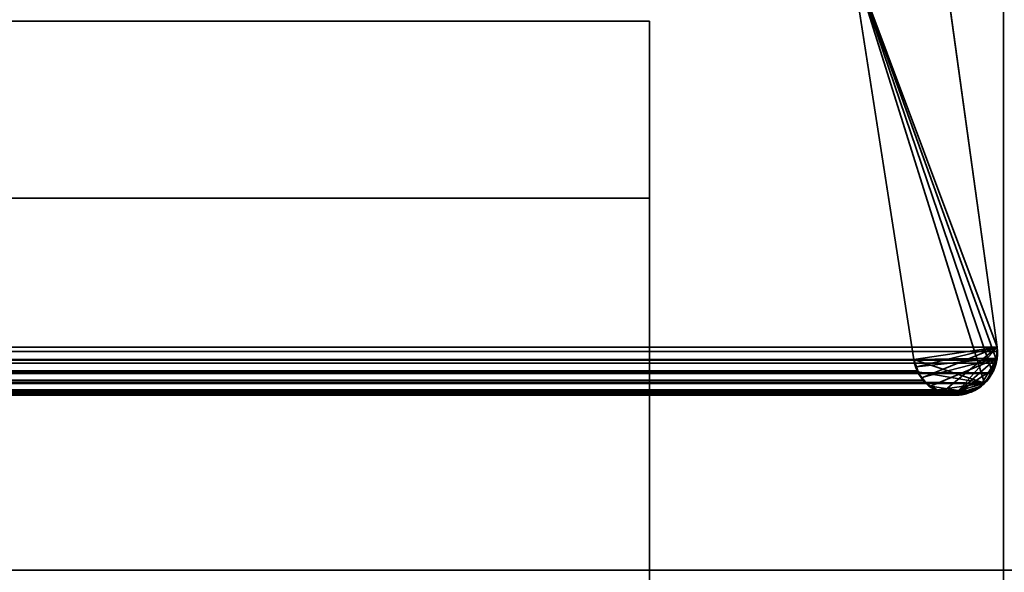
# Model space of a CAD drawing. Header units: millimetres. Extents: x -490 to 6690, y -115 to 152.
# Tile 684 of 1056: x 3402 to 3413, y -6 to 0. Entities that reach past the tile are written whole.
import ezdxf

# ---------------------------------------------------------------- set-up
doc = ezdxf.new("R2010")
doc.units = ezdxf.units.MM
doc.layers.add('151', color=253, linetype='Continuous')

# ---------------------------------------------------------------- blocks, each defined once
blk = doc.blocks.new('UG_SURFACE_003')
at = {"layer": '151', "color": 252, "linetype": 'Continuous', "lineweight": 35}
for points in [[(3590, -6.2, 2202.5), (3590, 133.2, 2202.5), (2410, 133.2, 2202.5), (2410, -6.2, 2202.5)], [(2560, -6.2, 2052.5), (2560, 133.2, 2052.5), (3440, 133.2, 2052.5), (3440, -6.2, 2052.5)], [(3590, -6.2, 2202.5), (2410, -6.2, 2202.5), (2560, -6.2, 2052.5), (3440, -6.2, 2052.5)]]:
    blk.add_3dface(points, dxfattribs=at)
blk = doc.blocks.new('UG_SURFACE_195')
at = {"layer": '151', "color": 7, "linetype": 'Continuous', "lineweight": 35}
for points in [[(2591, 0, 2), (2591, 0, 2017), (3409, 0, 2017), (3409, 0, 2)], [(2591, -26, 2017), (3409, -26, 2017), (3409, 0, 2017), (2591, 0, 2017)], [(2591, 0, 2), (3409, 0, 2), (3409, -2), (2591, -2)], [(3409, 0, 2), (3409, 0, 2017), (3409, -9, 30.5)], [(3409, 0, 2017), (3409, -26, 2017), (3409, -26), (3409, -22.5, 30.5)], [(3409, -22.5, 30.5), (3409, -9, 30.5), (3409, 0, 2017)], [(3409, -9, 30.5), (3409, -9), (3409, -2), (3409, 0, 2)], [(2591, -9), (2591, -2), (3409, -2), (3409, -9)]]:
    blk.add_3dface(points, dxfattribs=at)
blk = doc.blocks.new('UG_SURFACE_205')
at = {"layer": '151', "color": 254, "linetype": 'Continuous', "lineweight": 35}
for points in [[(3425.25, -10, 2032.75), (3425.25, 136.75, 2032.75), (2574.75, 136.75, 2032.75), (2574.75, -10, 2032.75)], [(3417.5, 21, 2025), (3417.5, -8, 2025), (2582.5, -8, 2025), (2582.5, 21, 2025)]]:
    blk.add_3dface(points, dxfattribs=at)
blk = doc.blocks.new('UG_SURFACE_231')
at = {"layer": '151', "color": 14, "linetype": 'Continuous', "lineweight": 35}
for points in [[(3417.3, -10, 2024.8), (3417.3, 19, 2024.8), (2582.7, 19, 2024.8), (2582.7, -10, 2024.8)], [(3413.25, 16.25, 2020.75), (3413.25, -22, 2020.75), (2586.75, -22, 2020.75), (2586.75, 16.25, 2020.75)]]:
    blk.add_3dface(points, dxfattribs=at)
blk = doc.blocks.new('UG_SURFACE_232')
at = {"layer": '151', "color": 7, "linetype": 'Continuous', "lineweight": 35}
for points in [[(2586.75, 16, 2020.75), (2586.75, -22, 2020.75), (3413.25, -22, 2020.75), (3413.25, 16, 2020.75)], [(3413, 16, 2020.5), (3413, -22, 2020.5), (2587, -22, 2020.5), (2587, 16, 2020.5)], [(3413, -22, 2020.5), (3413, 16, 2020.5), (3413.25, 16, 2020.75), (3413.25, -22, 2020.75)]]:
    blk.add_3dface(points, dxfattribs=at)
blk = doc.blocks.new('UG_SURFACE_235')
at = {"layer": '151', "color": 7, "linetype": 'Continuous', "lineweight": 35}
for points in [[(3413.25, -22, 2020.75), (3413.25, 16, 2020.75), (3413, 16, 2020.5), (3413, -22, 2020.5)], [(3413, 16, -7.5), (3413.25, 16, -7.5), (3413.25, -22, -7.5), (3413, -22, -7.5)], [(3413, 16, -7.5), (3413, -22, -7.5), (3413, -22, 2020.5), (3413, 16, 2020.5)]]:
    blk.add_3dface(points, dxfattribs=at)
blk = doc.blocks.new('UG_SURFACE_238')
at = {"layer": '151', "color": 253, "linetype": 'Continuous', "lineweight": 35}
for points in [[(2587.739, 1.13, 2019.761), (2587.072, -3.683, 2020.427), (3412.928, -3.683, 2020.427), (3412.261, 1.13, 2019.761)], [(3411.276, 0.736, 2018.775), (3412.261, 1.13, 2019.761), (3412.928, -3.683, 2020.427)], [(2588.015, -3.822, 2019.485), (2588.724, 0.736, 2018.775), (3411.276, 0.736, 2018.775), (3411.985, -3.822, 2019.485)], [(3412.928, -3.683, 2020.427), (3412.932, -3.73, 2020.432), (3412.921, -3.83, 2020.422), (3411.276, 0.736, 2018.775)], [(3412.921, -3.83, 2020.422), (3412.918, -3.862, 2020.418), (3412.876, -3.971, 2020.376), (3411.276, 0.736, 2018.775)], [(3412.876, -3.971, 2020.376), (3412.873, -3.978, 2020.373), (3412.787, -4.089, 2020.287), (3411.276, 0.736, 2018.775)], [(3411.985, -3.822, 2019.485), (3411.276, 0.736, 2018.775), (3412.787, -4.089, 2020.287)], [(3412.932, -3.73, 2020.432), (2587.072, -3.683, 2020.427), (2587.068, -3.73, 2020.432)], [(2587.068, -3.73, 2020.432), (2587.079, -3.83, 2020.422), (3412.921, -3.83, 2020.422), (3412.932, -3.73, 2020.432)], [(3412.932, -3.73, 2020.432), (3412.928, -3.683, 2020.427), (2587.072, -3.683, 2020.427)], [(3412.918, -3.862, 2020.418), (2587.079, -3.83, 2020.422), (2587.082, -3.862, 2020.418)], [(3412.918, -3.862, 2020.418), (3412.921, -3.83, 2020.422), (2587.079, -3.83, 2020.422)], [(2587.082, -3.862, 2020.418), (2587.124, -3.971, 2020.376), (3412.876, -3.971, 2020.376), (3412.918, -3.862, 2020.418)], [(2587.975, -3.951, 2019.525), (3411.985, -3.822, 2019.485), (3412.025, -3.951, 2019.525)], [(2587.975, -3.951, 2019.525), (2588.015, -3.822, 2019.485), (3411.985, -3.822, 2019.485)], [(3412.787, -4.089, 2020.287), (3412.031, -3.961, 2019.531), (3412.025, -3.951, 2019.525), (3411.985, -3.822, 2019.485)], [(3412.876, -3.971, 2020.376), (2587.124, -3.971, 2020.376), (2587.127, -3.978, 2020.373)], [(3412.873, -3.978, 2020.373), (3412.876, -3.971, 2020.376), (2587.127, -3.978, 2020.373)], [(2587.127, -3.978, 2020.373), (2587.213, -4.089, 2020.287), (3412.787, -4.089, 2020.287), (3412.873, -3.978, 2020.373)], [(2587.909, -4.055, 2019.591), (3412.031, -3.961, 2019.531), (3412.091, -4.055, 2019.591)], [(2587.909, -4.055, 2019.591), (2587.969, -3.961, 2019.531), (3412.031, -3.961, 2019.531)], [(3412.025, -3.951, 2019.525), (2587.969, -3.961, 2019.531), (2587.975, -3.951, 2019.525)], [(3412.025, -3.951, 2019.525), (3412.031, -3.961, 2019.531), (2587.969, -3.961, 2019.531)], [(3412.119, -4.077, 2019.619), (3412.091, -4.055, 2019.591), (3412.031, -3.961, 2019.531), (3412.787, -4.089, 2020.287)], [(3412.786, -4.092, 2020.286), (2587.213, -4.089, 2020.287), (2587.214, -4.092, 2020.286)], [(3412.786, -4.092, 2020.286), (3412.787, -4.089, 2020.287), (2587.213, -4.089, 2020.287)], [(2587.214, -4.092, 2020.286), (2587.335, -4.17, 2020.165), (3412.665, -4.17, 2020.165), (3412.786, -4.092, 2020.286)], [(2587.776, -4.165, 2019.724), (3412.119, -4.077, 2019.619), (3412.224, -4.165, 2019.724)], [(2587.776, -4.165, 2019.724), (2587.881, -4.077, 2019.619), (3412.119, -4.077, 2019.619)], [(3412.091, -4.055, 2019.591), (2587.881, -4.077, 2019.619), (2587.909, -4.055, 2019.591)], [(3412.091, -4.055, 2019.591), (3412.119, -4.077, 2019.619), (2587.881, -4.077, 2019.619)], [(3412.236, -4.168, 2019.737), (3412.224, -4.165, 2019.724), (3412.119, -4.077, 2019.619), (3412.787, -4.089, 2020.287)], [(3412.787, -4.089, 2020.287), (3412.378, -4.209, 2019.878), (3412.236, -4.168, 2019.737)], [(3412.378, -4.209, 2019.878), (3412.787, -4.089, 2020.287), (3412.786, -4.092, 2020.286), (3412.665, -4.17, 2020.165)], [(3412.635, -4.19, 2020.135), (2587.335, -4.17, 2020.165), (2587.365, -4.19, 2020.135)], [(3412.635, -4.19, 2020.135), (3412.665, -4.17, 2020.165), (2587.335, -4.17, 2020.165)], [(2587.365, -4.19, 2020.135), (2587.476, -4.208, 2020.024), (3412.524, -4.208, 2020.024), (3412.635, -4.19, 2020.135)], [(3412.524, -4.208, 2020.024), (2587.476, -4.208, 2020.024), (2587.574, -4.224, 2019.927)], [(3412.426, -4.224, 2019.927), (3412.524, -4.208, 2020.024), (2587.574, -4.224, 2019.927)], [(2587.574, -4.224, 2019.927), (2587.622, -4.209, 2019.878), (3412.378, -4.209, 2019.878), (3412.426, -4.224, 2019.927)], [(2587.764, -4.168, 2019.737), (3412.236, -4.168, 2019.737), (3412.378, -4.209, 2019.878), (2587.622, -4.209, 2019.878)], [(3412.224, -4.165, 2019.724), (2587.764, -4.168, 2019.737), (2587.776, -4.165, 2019.724)], [(3412.224, -4.165, 2019.724), (3412.236, -4.168, 2019.737), (2587.764, -4.168, 2019.737)], [(3412.378, -4.209, 2019.878), (3412.665, -4.17, 2020.165), (3412.635, -4.19, 2020.135), (3412.524, -4.208, 2020.024)], [(3412.524, -4.208, 2020.024), (3412.426, -4.224, 2019.927), (3412.378, -4.209, 2019.878)]]:
    blk.add_3dface(points, dxfattribs=at)
blk = doc.blocks.new('UG_SURFACE_239')
at = {"layer": '151', "color": 253, "linetype": 'Continuous', "lineweight": 35}
for points in [[(3411.985, -3.822, -7.5), (3411.276, 0.736, -7.5), (3412.261, 1.13, -7.5), (3412.928, -3.683, -7.5)], [(3412.928, -3.683, 2020.427), (3412.261, 1.13, 2019.761), (3411.276, 0.736, 2018.775), (3411.985, -3.822, 2019.485)], [(3412.261, 1.13, 2019.761), (3412.928, -3.683, 2020.427), (3412.928, -3.683, -7.5), (3412.261, 1.13, -7.5)], [(3411.985, -3.822, 2019.485), (3411.276, 0.736, 2018.775), (3411.276, 0.736, -7.5), (3411.985, -3.822, -7.5)], [(3412.928, -3.683, -7.5), (3412.015, -3.905, -7.5), (3411.985, -3.822, -7.5)], [(3411.985, -3.822, 2019.485), (3412.927, -3.808, 2020.427), (3412.928, -3.683, 2020.427)], [(3412.928, -3.683, -7.5), (3412.078, -4.028, -7.5), (3412.048, -3.995, -7.5), (3412.015, -3.905, -7.5)], [(3412.305, -4.194, -7.5), (3412.173, -4.132, -7.5), (3412.078, -4.028, -7.5), (3412.928, -3.683, -7.5)], [(3412.928, -3.683, -7.5), (3412.455, -4.216, -7.5), (3412.34, -4.21, -7.5), (3412.305, -4.194, -7.5)], [(3412.455, -4.216, -7.5), (3412.928, -3.683, -7.5), (3412.92, -3.807, -7.5)], [(3412.927, -3.808, 2020.427), (3412.92, -3.807, -7.5), (3412.928, -3.683, -7.5)], [(3412.928, -3.683, -7.5), (3412.928, -3.683, 2020.427), (3412.927, -3.808, 2020.427)], [(3412.927, -3.808, 2020.427), (3411.985, -3.822, 2019.485), (3412.012, -3.904, 2019.512)], [(3412.015, -3.905, -7.5), (3412.012, -3.904, 2019.512), (3411.985, -3.822, 2019.485)], [(3411.985, -3.822, 2019.485), (3411.985, -3.822, -7.5), (3412.015, -3.905, -7.5)], [(3412.012, -3.904, 2019.512), (3412.033, -3.967, 2019.533), (3412.078, -4.026, 2019.578), (3412.927, -3.808, 2020.427)], [(3412.078, -4.026, 2019.578), (3412.133, -4.098, 2019.633), (3412.176, -4.123, 2019.675), (3412.927, -3.808, 2020.427)], [(3412.927, -3.808, 2020.427), (3412.176, -4.123, 2019.675), (3412.611, -4.191, 2020.111), (3412.736, -4.124, 2020.236)], [(3412.455, -4.216, -7.5), (3412.92, -3.807, -7.5), (3412.917, -3.868, -7.5), (3412.888, -3.927, -7.5)], [(3412.927, -3.808, 2020.427), (3412.736, -4.124, 2020.236), (3412.772, -4.104, 2020.272), (3412.831, -4.026, 2020.331)], [(3412.893, -3.929, 2020.393), (3412.927, -3.815, 2020.427), (3412.927, -3.808, 2020.427), (3412.831, -4.026, 2020.331)], [(3412.893, -3.929, 2020.393), (3412.888, -3.927, -7.5), (3412.917, -3.868, -7.5)], [(3412.917, -3.868, -7.5), (3412.927, -3.815, 2020.427), (3412.893, -3.929, 2020.393)], [(3412.927, -3.815, 2020.427), (3412.917, -3.868, -7.5), (3412.92, -3.807, -7.5)], [(3412.92, -3.807, -7.5), (3412.927, -3.808, 2020.427), (3412.927, -3.815, 2020.427)], [(3412.033, -3.967, 2019.533), (3412.012, -3.904, 2019.512), (3412.015, -3.905, -7.5)], [(3412.033, -3.967, 2019.533), (3412.015, -3.905, -7.5), (3412.048, -3.995, -7.5)], [(3412.048, -3.995, -7.5), (3412.078, -4.026, 2019.578), (3412.033, -3.967, 2019.533)], [(3412.048, -3.995, -7.5), (3412.078, -4.028, -7.5), (3412.078, -4.026, 2019.578)], [(3412.888, -3.927, -7.5), (3412.837, -4.034, -7.5), (3412.734, -4.127, -7.5), (3412.455, -4.216, -7.5)], [(3412.888, -3.927, -7.5), (3412.886, -3.953, 2020.386), (3412.831, -4.026, 2020.331)], [(3412.831, -4.026, 2020.331), (3412.837, -4.034, -7.5), (3412.888, -3.927, -7.5)], [(3412.831, -4.026, 2020.331), (3412.886, -3.953, 2020.386), (3412.893, -3.929, 2020.393)], [(3412.888, -3.927, -7.5), (3412.893, -3.929, 2020.393), (3412.886, -3.953, 2020.386)], [(3412.133, -4.098, 2019.633), (3412.078, -4.026, 2019.578), (3412.078, -4.028, -7.5)], [(3412.133, -4.098, 2019.633), (3412.078, -4.028, -7.5), (3412.173, -4.132, -7.5)], [(3412.173, -4.132, -7.5), (3412.176, -4.123, 2019.675), (3412.133, -4.098, 2019.633)], [(3412.736, -4.124, 2020.236), (3412.734, -4.127, -7.5), (3412.837, -4.034, -7.5)], [(3412.837, -4.034, -7.5), (3412.772, -4.104, 2020.272), (3412.736, -4.124, 2020.236)], [(3412.837, -4.034, -7.5), (3412.831, -4.026, 2020.331), (3412.772, -4.104, 2020.272)], [(3412.176, -4.123, 2019.675), (3412.173, -4.132, -7.5), (3412.305, -4.194, -7.5)], [(3412.305, -4.194, -7.5), (3412.303, -4.197, 2019.803), (3412.176, -4.123, 2019.675)], [(3412.611, -4.191, 2020.111), (3412.176, -4.123, 2019.675), (3412.303, -4.197, 2019.803)], [(3412.611, -4.191, 2020.111), (3412.303, -4.197, 2019.803), (3412.311, -4.202, 2019.811), (3412.455, -4.206, 2019.955)], [(3412.311, -4.202, 2019.811), (3412.303, -4.197, 2019.803), (3412.305, -4.194, -7.5)], [(3412.311, -4.202, 2019.811), (3412.305, -4.194, -7.5), (3412.34, -4.21, -7.5)], [(3412.455, -4.216, -7.5), (3412.455, -4.206, 2019.955), (3412.311, -4.202, 2019.811)], [(3412.311, -4.202, 2019.811), (3412.34, -4.21, -7.5), (3412.455, -4.216, -7.5)], [(3412.455, -4.216, -7.5), (3412.734, -4.127, -7.5), (3412.699, -4.158, -7.5), (3412.61, -4.189, -7.5)], [(3412.61, -4.189, -7.5), (3412.525, -4.219, -7.5), (3412.455, -4.216, -7.5)], [(3412.455, -4.206, 2019.955), (3412.577, -4.209, 2020.077), (3412.611, -4.191, 2020.111)], [(3412.525, -4.219, -7.5), (3412.577, -4.209, 2020.077), (3412.455, -4.206, 2019.955)], [(3412.455, -4.206, 2019.955), (3412.455, -4.216, -7.5), (3412.525, -4.219, -7.5)], [(3412.577, -4.209, 2020.077), (3412.525, -4.219, -7.5), (3412.61, -4.189, -7.5)], [(3412.61, -4.189, -7.5), (3412.611, -4.191, 2020.111), (3412.577, -4.209, 2020.077)], [(3412.611, -4.191, 2020.111), (3412.61, -4.189, -7.5), (3412.699, -4.158, -7.5)], [(3412.699, -4.158, -7.5), (3412.736, -4.124, 2020.236), (3412.611, -4.191, 2020.111)], [(3412.699, -4.158, -7.5), (3412.734, -4.127, -7.5), (3412.736, -4.124, 2020.236)]]:
    blk.add_3dface(points, dxfattribs=at)

msp = doc.modelspace()

# ---------------------------------------------------------------- linework, layer by layer
at = {"layer": '151', "linetype": 'Continuous', "lineweight": -3}
for p, q in [((3413, 16, -7.5), (3413, -22, -7.5)), ((3413, 16, 2020.5), (3413, -22, 2020.5)), ((3413, 16, 2020.5), (3413, -22, 2020.5)), ((3412.261, 1.13, -7.5), (3412.928, -3.683, -7.5)), ((3412.261, 1.13, 2019.761), (3412.928, -3.683, 2020.428)), ((3412.261, 1.13, 2019.761), (3412.928, -3.683, 2020.428)), ((3411.985, -3.822, 2019.485), (3411.276, 0.736, 2018.776)), ((3411.985, -3.822, 2019.485), (3411.276, 0.736, 2018.776)), ((3411.985, -3.822, -7.5), (3411.276, 0.736, -7.5)), ((3409, 0, 2), (3409, -2)), ((2591, 0, 2), (3409, 0, 2)), ((2591, 0, 2017), (3409, 0, 2017)), ((3409, 0, 2017), (3409, -26, 2017)), ((3409, 0, 2), (3409, 0, 2017)), ((2591, -2), (3409, -2)), ((3409, -2), (3409, -9)), ((3412.928, -3.683, 2020.428), (2587.072, -3.683, 2020.428)), ((3412.928, -3.683, -7.5), (3412.928, -3.683, 2020.428)), ((3411.985, -3.822, 2019.485), (2588.015, -3.822, 2019.485)), ((3411.985, -3.822, -7.5), (3411.985, -3.822, 2019.485)), ((2410, -6.2, 2202.5), (3590, -6.2, 2202.5)), ((3440, -6.2, 2052.5), (2560, -6.2, 2052.5))]:
    msp.add_line(p, q, dxfattribs=at)
at = {"layer": '151', "linetype": 'Continuous', "lineweight": -3, "extrusion": (0, 0, -1)}
msp.add_arc((-3412.456, -3.748, 7.5), 0.476, 172.1291, 351.1514, dxfattribs=at)
at = {"layer": '151', "linetype": 'Continuous', "lineweight": -3}
msp.add_rational_spline([(3411.985, -3.822, 2019.485), (3412.011, -3.987, 2019.511), (3412.127, -4.194, 2019.627), (3412.359, -4.244, 2019.859), (3412.691, -4.195, 2020.191), (3412.898, -4.08, 2020.398), (3412.951, -3.849, 2020.451), (3412.928, -3.683, 2020.428)], [1, 1, 0.943978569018, 1, 1, 0.943978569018, 1, 1], degree=4, knots=[0, 0, 0, 0, 0, 0.5, 0.5, 0.5, 1, 1, 1, 1, 1], dxfattribs=at)
msp.add_open_spline([(3411.985, -3.822, 2019.485), (3411.992, -3.867, 2019.492), (3412.006, -3.912, 2019.506), (3412.043, -3.99, 2019.543), (3412.066, -4.025, 2019.566), (3412.13, -4.102, 2019.63), (3412.176, -4.138, 2019.676), (3412.288, -4.2, 2019.788), (3412.358, -4.219, 2019.858), (3412.496, -4.228, 2019.996), (3412.568, -4.217, 2020.068), (3412.688, -4.168, 2020.188), (3412.74, -4.136, 2020.24), (3412.818, -4.06, 2020.318), (3412.849, -4.022, 2020.349), (3412.892, -3.943, 2020.392), (3412.908, -3.903, 2020.408), (3412.929, -3.82, 2020.429), (3412.933, -3.774, 2020.433), (3412.931, -3.714, 2020.431), (3412.93, -3.698, 2020.43), (3412.928, -3.683, 2020.428)], degree=3, knots=[0, 0, 0, 0, 0.078198, 0.078198, 0.155439, 0.155439, 0.276362, 0.276362, 0.438874, 0.438874, 0.603917, 0.603917, 0.733856, 0.733856, 0.827251, 0.827251, 0.900456, 0.900456, 0.974403, 0.974403, 1, 1, 1, 1], dxfattribs=at)

# ---------------------------------------------------------------- block references
for name in ['UG_SURFACE_205', 'UG_SURFACE_003', 'UG_SURFACE_231', 'UG_SURFACE_232', 'UG_SURFACE_235', 'UG_SURFACE_238', 'UG_SURFACE_239', 'UG_SURFACE_195']:
    msp.add_blockref(name, (0, 0), dxfattribs=at)

doc.saveas('drawing.dxf')
